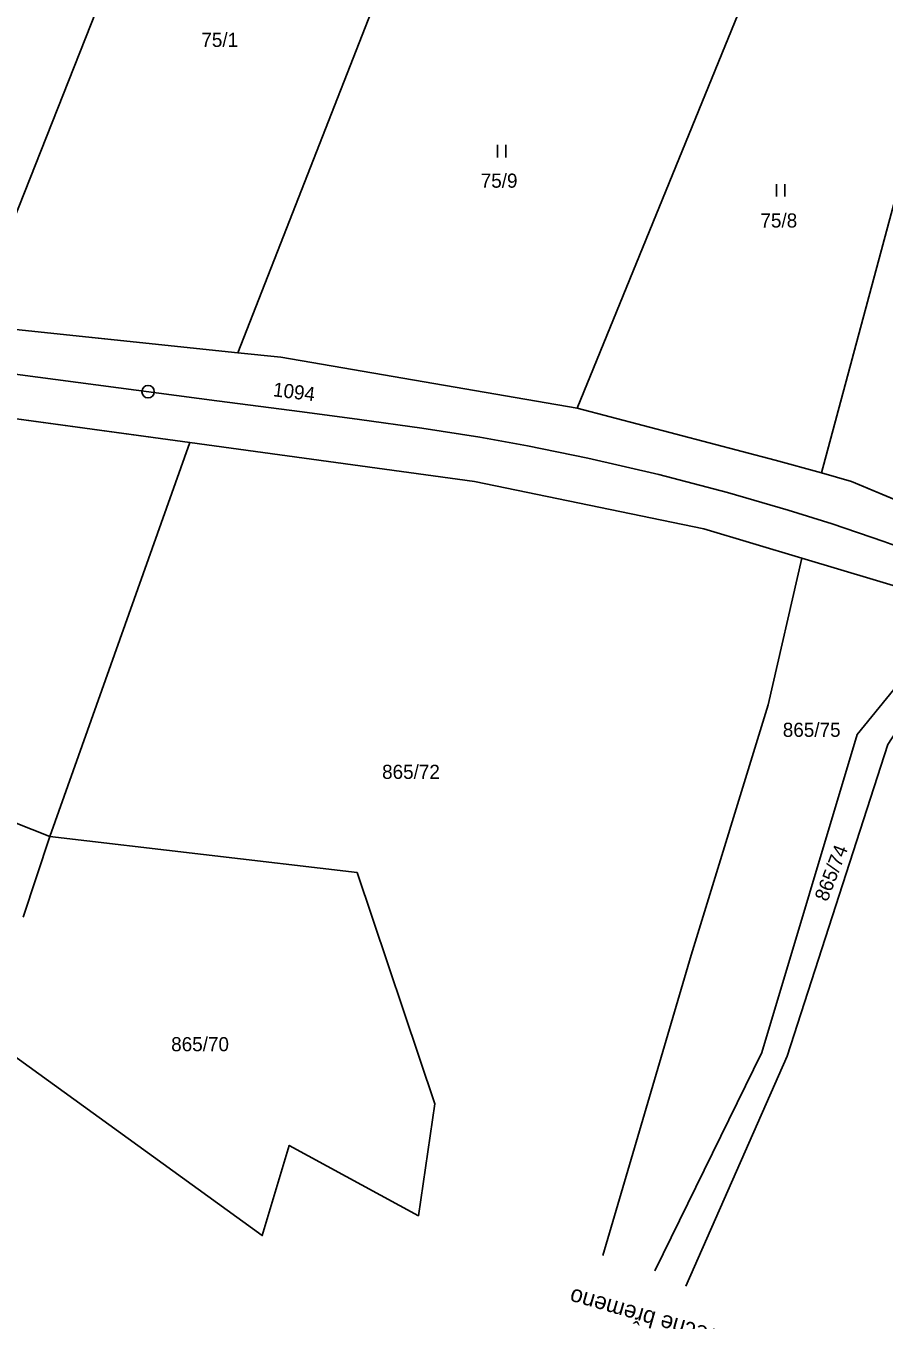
# Model space of a CAD drawing. Extents: x -738085 to -734306, y -1122197 to -1119753.
# Drawn here: x -737206.8 to -737103.5, y -1121550.3 to -1121394.5 of the extents above; entities that cross this region are included whole.
import ezdxf

# ---------------------------------------------------------------- set-up
doc = ezdxf.new("R2010")
doc.units = 0
for name, color, linetype in [('Hranice parcel', 7, 'Continuous'), ('legenda', 7, 'Continuous'), ('Parcelní čísla', 7, 'Continuous'), ('SŽDC', 7, 'Continuous'), ('Vrstva 1', 7, 'Continuous'), ('Vrstva 53', 7, 'Continuous'), ('Vrstva 7', 7, 'Continuous'), ('Značky kultur', 7, 'Continuous')]:
    doc.layers.add(name, color=color, linetype=linetype)

msp = doc.modelspace()

# ---------------------------------------------------------------- linework, layer by layer
at = {"layer": 'Hranice parcel'}
for p, q in [((-737182.43, -1121352.52), (-737213.23, -1121430.54)), ((-737181.26, -1121433.89), (-737160.6, -1121381.11)), ((-737098.04, -1121400.02), (-737111.03, -1121448.36)), ((-737213.23, -1121430.54), (-737181.26, -1121433.89)), ((-737219.97, -1121440.21), (-737187.01, -1121444.71)), ((-737203.89, -1121492.13), (-737187.01, -1121444.71)), ((-737235.53, -1121479.53), (-737203.89, -1121492.13)), ((-737207.09, -1121501.83), (-737203.89, -1121492.13))]:
    msp.add_line(p, q, dxfattribs=at)
for points in [[(-737160.6, -1121381.11), (-737121.04, -1121393.09), (-737140.41, -1121440.58)], [(-737140.41, -1121440.58), (-737176.09, -1121434.44), (-737181.26, -1121433.89)], [(-737111.03, -1121448.36), (-737116.59, -1121446.81), (-737140.41, -1121440.58)], [(-737187.01, -1121444.71), (-737152.75, -1121449.39), (-737125.18, -1121455.09), (-737113.37, -1121458.61)], [(-737090.4, -1121456.5), (-737092.28, -1121455.71), (-737107.41, -1121449.37), (-737111.03, -1121448.36)], [(-737137.34, -1121542.55), (-737126.7, -1121506.39), (-737117.44, -1121476.27), (-737113.37, -1121458.61)], [(-737113.37, -1121458.61), (-737095.8, -1121463.86), (-737095.04, -1121464.19)], [(-737095.04, -1121464.19), (-737098.78, -1121470.08), (-737106.71, -1121479.84), (-737118.19, -1121518.12), (-737131.06, -1121544.4)], [(-737127.33, -1121546.23), (-737115.14, -1121518.54), (-737103.02, -1121481.05), (-737093.79, -1121466.82)], [(-737211.77, -1121515.95), (-737178.31, -1121540.15), (-737175.06, -1121529.29), (-737159.52, -1121537.77), (-737157.54, -1121524.29), (-737166.89, -1121496.46), (-737203.89, -1121492.13)]]:
    msp.add_lwpolyline(points, dxfattribs=at)
at = {"layer": 'SŽDC'}
for p, q in [((-737181.26, -1121433.89), (-737213.23, -1121430.54)), ((-737219.97, -1121440.21), (-737187.01, -1121444.71)), ((-737125.18, -1121455.09), (-737113.37, -1121458.61))]:
    msp.add_line(p, q, dxfattribs=at)
for points in [[(-737140.41, -1121440.58), (-737176.09, -1121434.44), (-737181.26, -1121433.89)], [(-737111.03, -1121448.36), (-737116.59, -1121446.81), (-737140.41, -1121440.58)], [(-737187.01, -1121444.71), (-737152.75, -1121449.39), (-737125.18, -1121455.09)], [(-737090.4, -1121456.5), (-737092.28, -1121455.71), (-737107.41, -1121449.37), (-737111.03, -1121448.36)], [(-737113.37, -1121458.61), (-737095.8, -1121463.86), (-737095.04, -1121464.19)]]:
    msp.add_lwpolyline(points, dxfattribs=at)
at = {"layer": 'Vrstva 1'}
msp.add_lwpolyline([(-737096.43, -1121459.17), (-737103.49, -1121456.6), (-737109.72, -1121454.5), (-737115.02, -1121452.83), (-737122.31, -1121450.71), (-737130.59, -1121448.54), (-737139.15, -1121446.56), (-737146.38, -1121445.1), (-737152.14, -1121444.06), (-737159.09, -1121442.98), (-737166.62, -1121441.93), (-737173.49, -1121441.02), (-737183.78, -1121439.67), (-737210.21, -1121436.2)], dxfattribs=at)
at = {"layer": 'Vrstva 53'}
for points in [[(-737345.01, -1121422.1), (-737342.79, -1121413.7), (-737336.44, -1121414.32), (-737323.47, -1121415.6), (-737307.99, -1121418.58), (-737294.35, -1121421.2), (-737285.34, -1121423.08), (-737267.42, -1121424.92), (-737265.43, -1121425.13), (-737220.65, -1121429.77), (-737217.17, -1121430.13), (-737181.26, -1121433.89), (-737176.09, -1121434.44), (-737140.41, -1121440.58), (-737116.59, -1121446.81), (-737111.03, -1121448.36), (-737107.4, -1121449.37), (-737090.4, -1121456.5)], [(-737095.8, -1121463.86), (-737113.37, -1121458.61), (-737125.18, -1121455.09), (-737152.75, -1121449.39), (-737187.01, -1121444.71), (-737219.97, -1121440.21), (-737270.5, -1121432.11), (-737295.02, -1121429.27), (-737296.15, -1121429.13), (-737320.53, -1121426.11), (-737324.57, -1121425.61), (-737331.3, -1121424.45), (-737345.01, -1121422.1)]]:
    msp.add_lwpolyline(points, dxfattribs=at)
at = {"layer": 'Vrstva 7'}
msp.add_circle((-737192.05, -1121438.58), 0.75, dxfattribs=at)
at = {"layer": 'Značky kultur'}
for p, q in [((-737150, -1121410.38), (-737150, -1121408.88)), ((-737149, -1121410.38), (-737149, -1121408.88)), ((-737116.44, -1121415.09), (-737116.44, -1121413.59)), ((-737115.44, -1121415.09), (-737115.44, -1121413.59))]:
    msp.add_line(p, q, dxfattribs=at)

# ---------------------------------------------------------------- texts
at = {"layer": 'legenda'}
msp.add_text('věcné břemeno', height=2, rotation=164.0124, dxfattribs=at).set_placement((-737123.25, -1121551.54))
at = {"layer": 'Parcelní čísla'}
for s, p in [('75/1', (-737185.64, -1121397.08)), ('75/9', (-737152.02, -1121414.03)), ('75/8', (-737118.36, -1121418.82)), ('865/75', (-737115.67, -1121480.12)), ('865/72', (-737163.89, -1121485.18)), ('865/70', (-737189.27, -1121517.96))]:
    msp.add_text(s, height=1.7, dxfattribs=at).set_placement(p)
for s, rotation, p in [('1094', 353, (-737177.09, -1121439.12)), ('865/74', 68.814, (-737110.31, -1121500.04))]:
    msp.add_text(s, height=1.7, rotation=rotation, dxfattribs=at).set_placement(p)

doc.saveas('drawing.dxf')
